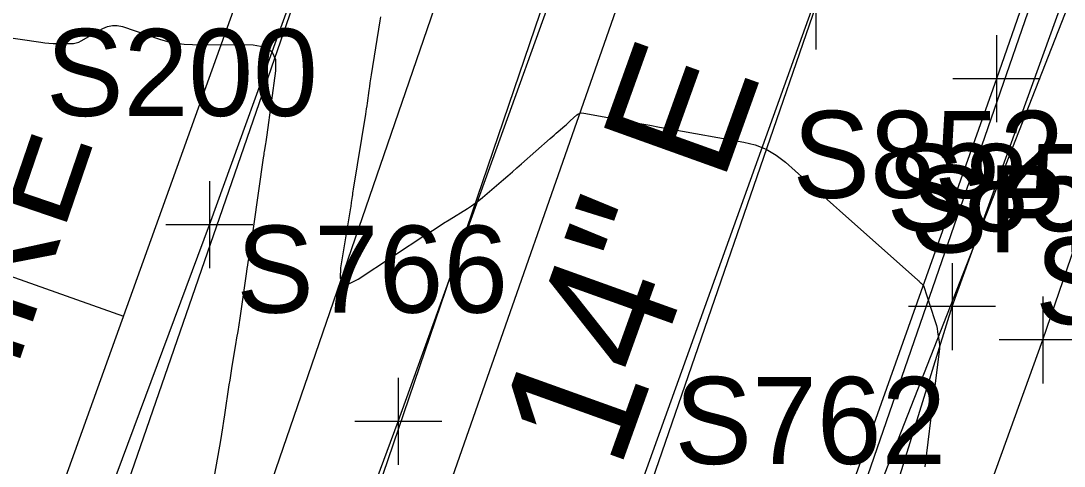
# Model space of a CAD drawing. Extents: x 816928 to 825690, y 436959 to 448212.
# Drawn here: x 818686.85 to 818734.79, y 444593.2 to 444613.67 of the extents above; entities that cross this region are included whole.
import ezdxf

# ---------------------------------------------------------------- set-up
doc = ezdxf.new("R2010")
doc.units = 0
for name, color, linetype in [('SURVEY - CENTERLINE - Preliminary', 7, 'Continuous'), ('SURVEY - CENTERLINE - Preliminary Text', 7, 'Continuous'), ('SURVEY - CONTOURS - Intermediate with optional Text', 7, 'Continuous'), ('SURVEY - DRAINAGE - Area Shapes', 7, 'Continuous'), ('SURVEY - DTM - Breaklines', 7, 'Continuous'), ('SURVEY - DTM - Breaklines - Points - Locators', 7, 'Continuous'), ('SURVEY - DTM - Breaklines - Points - Numbers', 7, 'Continuous'), ('SURVEY - NON-TRANSPORTATION - Features', 7, 'Continuous'), ('SURVEY - NON-TRANSPORTATION - Features - Points - Locators', 7, 'Continuous'), ('SURVEY - NON-TRANSPORTATION - Features - Points - Numbers', 7, 'Continuous'), ('SURVEY - NON-TRANSPORTATION - Features Text', 7, 'Continuous'), ('SURVEY - PROPERTY - Parcels', 7, 'Continuous'), ('SURVEY - PROPERTY - Property Lines - Points - Numbers', 7, 'Continuous'), ('SURVEY - PROPERTY - ROW Lines', 7, 'Continuous'), ('SURVEY - PROPERTY - ROW Lines Text', 7, 'Continuous'), ('SURVEY - TRANSPORTATION - Roads', 7, 'Continuous'), ('SURVEY - TRANSPORTATION - Roads - Points - Locators', 7, 'Continuous'), ('SURVEY - UTILITIES - Gas - Points - Locators', 7, 'Continuous'), ('SURVEY - UTILITIES - Gas - Points - Numbers', 7, 'Continuous'), ('SURVEY - UTILITIES - Gas with Text', 7, 'Continuous'), ('SURVEY - UTILITIES - Water - Points - Numbers', 7, 'Continuous'), ('SURVEY - UTILITIES - Water with Text', 7, 'Continuous'), ('SURVEY - VEGETATION - Features with Text', 7, 'Continuous')]:
    doc.layers.add(name, color=color, linetype=linetype)

msp = doc.modelspace()

# ---------------------------------------------------------------- linework, layer by layer
at = {"layer": 'SURVEY - CENTERLINE - Preliminary'}
msp.add_line((818689.478, 444520.324), (818740.593, 444662.662), dxfattribs=at)
at = {"layer": 'SURVEY - CONTOURS - Intermediate with optional Text'}
for points in [[(818683.837, 444613.259), (818687.766, 444612.691), (818687.953, 444612.668), (818688.14, 444612.65), (818688.327, 444612.639), (818688.515, 444612.635), (818689.13, 444612.63), (818689.259, 444612.637), (818689.385, 444612.661), (818689.506, 444612.701), (818689.622, 444612.758), (818690.618, 444613.322), (818690.834, 444613.418), (818691.055, 444613.465), (818691.28, 444613.462), (818691.511, 444613.409), (818693.224, 444612.838), (818693.593, 444612.73), (818693.968, 444612.653), (818694.347, 444612.605), (818694.732, 444612.587), (818697.522, 444612.565), (818698.035, 444612.487), (818698.378, 444612.262), (818698.552, 444611.89), (818698.555, 444611.371), (818698.15, 444608.434), (818698.136, 444608.329), (818698.12, 444608.224), (818698.104, 444608.12), (818698.088, 444608.015), (818698.032, 444607.674), (818698.02, 444607.601), (818698.009, 444607.528), (818697.998, 444607.455), (818697.988, 444607.382), (818697.543, 444604.233), (818697.513, 444604.026), (818697.482, 444603.819), (818697.449, 444603.612), (818697.416, 444603.405), (818697.304, 444602.731), (818697.28, 444602.586), (818697.258, 444602.441), (818697.236, 444602.296), (818697.214, 444602.151), (818696.905, 444600.013), (818696.86, 444599.707), (818696.813, 444599.401), (818696.764, 444599.095), (818696.714, 444598.79), (818696.546, 444597.794), (818696.51, 444597.58), (818696.476, 444597.366), (818696.443, 444597.152), (818696.41, 444596.938), (818696.207, 444595.561), (818696.162, 444595.266), (818696.116, 444594.972), (818696.068, 444594.677), (818696.019, 444594.383), (818695.753, 444592.833)], [(818703.371, 444613.862), (818703.341, 444613.668), (818702.945, 444611.189), (818702.917, 444611.01), (818702.89, 444610.831), (818702.864, 444610.652), (818702.838, 444610.472), (818702.758, 444609.885), (818702.74, 444609.76), (818702.721, 444609.634), (818702.702, 444609.509), (818702.682, 444609.384), (818702.12, 444605.93), (818702.107, 444605.845), (818702.093, 444605.761), (818702.081, 444605.677), (818702.069, 444605.593), (818702.03, 444605.318), (818702.021, 444605.259), (818702.013, 444605.2), (818702.003, 444605.141), (818701.994, 444605.082), (818701.536, 444602.318), (818701.513, 444601.841), (818701.639, 444601.595), (818701.916, 444601.579), (818702.343, 444601.794), (818705.509, 444603.877), (818705.763, 444604.042), (818706.018, 444604.207), (818706.274, 444604.369), (818706.53, 444604.53), (818707.371, 444605.054), (818707.549, 444605.169), (818707.722, 444605.291), (818707.89, 444605.419), (818708.054, 444605.554), (818709.021, 444606.379), (818709.228, 444606.557), (818709.434, 444606.735), (818709.64, 444606.914), (818709.845, 444607.094), (818711.17, 444608.263), (818711.262, 444608.344), (818711.353, 444608.424), (818711.445, 444608.504), (818711.537, 444608.584), (818711.837, 444608.845), (818711.902, 444608.901), (818711.966, 444608.957), (818712.029, 444609.014), (818712.093, 444609.071), (818712.402, 444609.348), (818712.471, 444609.398), (818712.545, 444609.429), (818712.625, 444609.441), (818712.71, 444609.434), (818714.834, 444609.041), (818715.289, 444608.957), (818715.744, 444608.874), (818716.199, 444608.791), (818716.655, 444608.71), (818720.072, 444608.1), (818720.597, 444607.969), (818721.09, 444607.771), (818721.55, 444607.506), (818721.977, 444607.173), (818723.319, 444605.975), (818723.606, 444605.718), (818723.894, 444605.461), (818724.182, 444605.205), (818724.47, 444604.949), (818728.065, 444601.749), (818728.084, 444601.732), (818728.103, 444601.715), (818728.123, 444601.698), (818728.142, 444601.681), (818728.206, 444601.623), (818728.219, 444601.612), (818728.231, 444601.601), (818728.243, 444601.59), (818728.255, 444601.579), (818728.296, 444601.544), (818728.304, 444601.536), (818728.31, 444601.527), (818728.316, 444601.517), (818728.32, 444601.507), (818728.837, 444599.951), (818728.881, 444599.811), (818728.918, 444599.669), (818728.948, 444599.525), (818728.973, 444599.38), (818729.042, 444598.904), (818729.054, 444598.802), (818729.058, 444598.7), (818729.056, 444598.598), (818729.046, 444598.495), (818728.86, 444597.006), (818728.855, 444596.963), (818728.85, 444596.92), (818728.844, 444596.877), (818728.839, 444596.834), (818728.821, 444596.694), (818728.817, 444596.664), (818728.813, 444596.634), (818728.81, 444596.604), (818728.806, 444596.573), (818728.379, 444593.165)]]:
    msp.add_lwpolyline(points, dxfattribs=at)
at = {"layer": 'SURVEY - DRAINAGE - Area Shapes'}
msp.add_line((818689.478, 444520.324), (818740.593, 444662.662), dxfattribs=at)
at = {"layer": 'SURVEY - DTM - Breaklines'}
for points in [[(818668.595, 444528.248), (818685.72, 444574.968), (818701.794, 444621.45), (818719.062, 444668.194), (818736.238, 444715.249), (818753.948, 444762.85), (818774.464, 444810.969), (818792.449, 444864.448), (818805.628, 444902.916), (818824.667, 444952.978), (818842.703, 444999.992), (818860.037, 445043.657), (818874.783, 445092.697), (818880.828, 445100.462), (818882.708, 445127.319), (818888.697, 445139.719), (818911.769, 445177.181)], [(818674.595, 444526.594), (818691.482, 444572.447), (818707.878, 444620.16), (818723.912, 444667.229), (818740.639, 444713.784), (818759.184, 444760.748), (818780.007, 444808.946), (818796, 444863.508), (818810.795, 444901.838), (818829.914, 444950.597), (818849.199, 444995.994), (818867.147, 445042.084), (818885.66, 445087.698), (818887.911, 445097.82), (818891.186, 445123.694), (818896.177, 445136.062), (818917.377, 445175.791)], [(818676.308, 444526.27), (818695.981, 444570.723), (818712.39, 444618.98), (818728.83, 444665.288), (818745.895, 444712.28), (818764.807, 444759.048), (818784.52, 444806.667), (818801.14, 444861.811), (818818.983, 444900.087), (818838.243, 444946.217), (818855.869, 444992.165), (818873.704, 445038.582), (818892.288, 445085.577), (818894.59, 445096.559), (818896.482, 445123.312), (818901.189, 445133.745), (818919.534, 445174.233), (818947.165, 445168.058)], [(818958.139, 445160.069), (818932.682, 445121.487), (818907.758, 445078.468), (818886.279, 445033.29), (818867.243, 444986.881), (818848.651, 444941.091), (818830.333, 444893.785), (818812.367, 444847.898), (818794.091, 444801.186), (818775.412, 444755.123), (818757.321, 444708.609), (818740.17, 444661.598), (818740.227, 444661.382), (818723.384, 444614.358), (818707.23, 444567.59), (818689.196, 444521.032)], [(818699.004, 444515.979), (818718.173, 444563.389), (818729.639, 444600.536), (818750.328, 444657.749), (818757.231, 444663.397), (818768.514, 444660.989)], [(818700.242, 444515.417), (818720.602, 444562.453), (818733.805, 444599.01), (818753.55, 444656.663)]]:
    msp.add_lwpolyline(points, dxfattribs=at)
at = {"layer": 'SURVEY - DTM - Breaklines - Points - Locators'}
for p, q in [((818723.384, 444616.358), (818723.384, 444612.358)), ((818729.639, 444602.536), (818729.639, 444598.536)), ((818733.805, 444601.01), (818733.805, 444597.01)), ((818731.639, 444600.536), (818727.639, 444600.536)), ((818735.805, 444599.01), (818731.805, 444599.01))]:
    msp.add_line(p, q, dxfattribs=at)
at = {"layer": 'SURVEY - NON-TRANSPORTATION - Features'}
msp.add_lwpolyline([(818640.147, 444520.892), (818666.049, 444525.128), (818695.511, 444604.302), (818745.612, 444742.32), (818768.232, 444804.488), (818806.137, 444902.965), (818848.514, 445015.373), (818878.723, 445102.028)], dxfattribs=at)
at = {"layer": 'SURVEY - NON-TRANSPORTATION - Features - Points - Locators'}
for p, q in [((818695.511, 444606.302), (818695.511, 444602.302)), ((818697.511, 444604.302), (818693.511, 444604.302))]:
    msp.add_line(p, q, dxfattribs=at)
at = {"layer": 'SURVEY - PROPERTY - Parcels'}
msp.add_line((818665.949, 444528.773), (818717.176, 444671.423), dxfattribs=at)
at = {"layer": 'SURVEY - PROPERTY - ROW Lines'}
msp.add_line((818665.949, 444528.773), (818717.176, 444671.423), dxfattribs=at)
at = {"layer": 'SURVEY - PROPERTY - ROW Lines Text'}
msp.add_lwpolyline([(818661.196, 444610.877), (818691.563, 444600.098)], dxfattribs=at)
at = {"layer": 'SURVEY - TRANSPORTATION - Roads'}
for points in [[(818965.229, 445155.363), (818951.411, 445165.352), (818926.02, 445127.499), (818900.328, 445082.499), (818878.311, 445036.446), (818858.824, 444990.147), (818840.564, 444944.187), (818822.719, 444897.894), (818804.417, 444851.441), (818785.945, 444804.727), (818767.422, 444758.087), (818749.481, 444712.19), (818731.94, 444664.32), (818715.455, 444617.821), (818698.912, 444570.495), (818680.86, 444523.941)], [(818965.229, 445155.363), (818938.616, 445116.052), (818915.349, 445074.624), (818893.365, 445028.079), (818874.295, 444982.228), (818856.423, 444936.819), (818838.526, 444889.933), (818820.316, 444844.098), (818801.626, 444797.247), (818782.894, 444750.293), (818765.195, 444704.769), (818748.054, 444657.938), (818731.68, 444611.01), (818715.158, 444564.483), (818697.018, 444517.159)], [(818965.229, 445155.363), (818938.616, 445116.052), (818915.349, 445074.624), (818898.78, 445039.544), (818893.365, 445028.079), (818891.235, 445022.959), (818874.295, 444982.228), (818856.423, 444936.819), (818838.526, 444889.933), (818820.316, 444844.098), (818801.626, 444797.247), (818782.894, 444750.293), (818765.195, 444704.769), (818757.626, 444684.091), (818748.679, 444659.647), (818748.054, 444657.938), (818731.68, 444611.01), (818715.158, 444564.483), (818697.018, 444517.159)]]:
    msp.add_lwpolyline(points, dxfattribs=at)
at = {"layer": 'SURVEY - TRANSPORTATION - Roads - Points - Locators'}
for p, q in [((818731.68, 444613.01), (818731.68, 444609.01)), ((818733.68, 444611.01), (818729.68, 444611.01))]:
    msp.add_line(p, q, dxfattribs=at)
at = {"layer": 'SURVEY - UTILITIES - Gas - Points - Locators'}
for p, q in [((818704.191, 444597.26), (818704.191, 444593.26)), ((818706.191, 444595.26), (818702.191, 444595.26))]:
    msp.add_line(p, q, dxfattribs=at)
at = {"layer": 'SURVEY - UTILITIES - Gas with Text'}
msp.add_lwpolyline([(818677.986, 444524.549), (818704.191, 444595.26), (818728.998, 444664.068), (818764.629, 444758.415), (818803.581, 444855.269), (818837.396, 444944.843), (818872.359, 445029.489), (818905.906, 445097.999), (818946.069, 445164.692)], dxfattribs=at)
at = {"layer": 'SURVEY - UTILITIES - Water with Text'}
msp.add_lwpolyline([(818697.069, 444516.079), (818707.886, 444542.766), (818724.217, 444588.304), (818740.773, 444636.214), (818757.106, 444682.286), (818774.671, 444727.707), (818803.235, 444799.745), (818822.09, 444847.157)], dxfattribs=at)
at = {"layer": 'SURVEY - VEGETATION - Features with Text'}
msp.add_line((818676.038, 444463.993), (818749.431, 444651.256), dxfattribs=at)

# ---------------------------------------------------------------- texts
at = {"layer": 'SURVEY - CENTERLINE - Preliminary Text'}
msp.add_text('N 19%%d 45\' 14" E', height=6, rotation=70.2462, dxfattribs=at).set_placement((818702.484, 444559.932))
at = {"layer": 'SURVEY - DTM - Breaklines - Points - Numbers'}
for s, p in [('S852', (818722.303, 444605.536)), ('S851', (818726.626, 444604.01)), ('SP238', (818727.714, 444603.03))]:
    msp.add_text(s, height=4, dxfattribs=at).set_placement(p)
at = {"layer": 'SURVEY - NON-TRANSPORTATION - Features - Points - Numbers'}
msp.add_text('S200', height=4, dxfattribs=at).set_placement((818688.002, 444609.302))
at = {"layer": 'SURVEY - NON-TRANSPORTATION - Features Text'}
msp.add_text('3 STRAND BARBWIRE', height=5, rotation=71.1188, dxfattribs=at).set_placement((818667.386, 444541.341))
at = {"layer": 'SURVEY - PROPERTY - Property Lines - Points - Numbers'}
msp.add_text('SP229', height=4, dxfattribs=at).set_placement((818733.455, 444599.722))
at = {"layer": 'SURVEY - UTILITIES - Gas - Points - Numbers'}
msp.add_text('S766', height=4, dxfattribs=at).set_placement((818696.745, 444600.26))
at = {"layer": 'SURVEY - UTILITIES - Water - Points - Numbers'}
msp.add_text('S762', height=4, dxfattribs=at).set_placement((818716.881, 444593.304))

doc.saveas('drawing.dxf')
